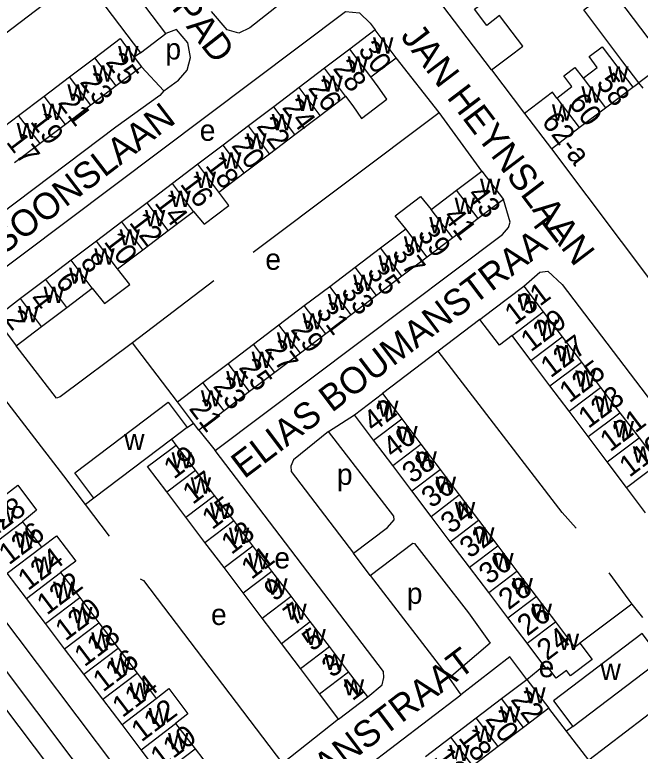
# Model space of a CAD drawing. Extents: x 159294 to 161936, y 384538 to 386517.
# Drawn here: x 160263.3 to 160381.8, y 385786.7 to 385926.1 of the extents above; entities that cross this region are included whole.
import ezdxf

# ---------------------------------------------------------------- set-up
doc = ezdxf.new("R2010")
doc.units = 0
for name, color, linetype in [('BLT_Basislijn', 7, 'Continuous'), ('BLT_Bebouwing', 7, 'Continuous'), ('BLT_Centroide', 7, 'Continuous'), ('BLT_Huisnummer', 7, 'Continuous'), ('BLT_Huisnummer_ tussenligend', 7, 'Continuous'), ('BLT_Huisnummer_reeks', 7, 'Continuous'), ('BLT_Onderverdeling_panden', 7, 'Continuous'), ('BLT_Straatnaam', 7, 'Continuous')]:
    doc.layers.add(name, color=color, linetype=linetype)

msp = doc.modelspace()

# ---------------------------------------------------------------- linework, layer by layer
at = {"layer": 'BLT_Basislijn'}
for p, q in [((160287.07, 385918.92), (160285.9, 385918.07)), ((160343.65, 385907.61), (160335.52, 385917.97)), ((160287.26, 385916.28), (160291.51, 385911.72)), ((160353.56, 385915.69), (160359.83, 385907.45)), ((160380.32, 385912.41), (160381.5, 385913.25)), ((160382.33, 385912.22), (160381.5, 385913.25)), ((160308.43, 385881.19), (160343.65, 385907.61)), ((160351.77, 385896.53), (160343.65, 385907.61)), ((160364.92, 385900.74), (160384.81, 385874.32)), ((160300.96, 385875.76), (160285.59, 385863.98)), ((160351.36, 385868.45), (160343.48, 385862.44)), ((160294.06, 385852.84), (160285.59, 385863.98)), ((160343.48, 385862.44), (160332.94, 385854.42)), ((160229.15, 385854.08), (160293.45, 385768.9)), ((160322.7, 385847.23), (160327.59, 385850.37)), ((160295.95, 385847.99), (160297.15, 385848.77)), ((160298.13, 385847.47), (160301.21, 385843.59)), ((160293.84, 385844.65), (160293, 385845.76)), ((160278.27, 385834.61), (160276.66, 385833.39)), ((160281.23, 385827.4), (160276.66, 385833.39)), ((160330.61, 385819.98), (160327.4, 385824.15)), ((160330.61, 385819.98), (160345.53, 385800.49)), ((160380.18, 385814.5), (160370.31, 385807.15)), ((160380.18, 385814.5), (160382.21, 385812)), ((160360.29, 385800.29), (160363.49, 385802.94)), ((160345.53, 385800.49), (160347.79, 385797.37)), ((160299.23, 385760.45), (160347.79, 385797.37)), ((160367.79, 385790.48), (160364.43, 385794.84)), ((160324.62, 385792.76), (160313.98, 385784.37)), ((160368.97, 385791.36), (160367.79, 385790.48)), ((160371.99, 385785.01), (160367.79, 385790.48))]:
    msp.add_line(p, q, dxfattribs=at)
for points in [[(160244.6, 385909.8), (160245.45, 385910.48), (160275.91, 385933.65)], [(160317.58, 385931.42), (160307.8, 385923.65), (160305.73, 385922.66), (160303.53, 385923.29), (160300.53, 385926.73)], [(160255.64, 385873.98), (160325.93, 385926.72), (160328.55, 385926.47), (160330.57, 385924.56), (160331.53, 385923.24)], [(160291.51, 385911.72), (160294.27, 385913.71), (160295.93, 385915.62), (160296.55, 385918.05), (160296.07, 385920.78), (160293.89, 385923.3), (160291.87, 385922.56)], [(160291.51, 385911.72), (160290.74, 385910.84), (160282.41, 385904.86), (160223.04, 385860.1)], [(160301.21, 385843.59), (160355.68, 385884.51), (160356.79, 385885.87), (160357.11, 385886.86), (160355.83, 385891.16)], [(160359.68, 385874.75), (160362.74, 385877.37), (160364.23, 385877.6), (160366.98, 385875.02), (160422.53, 385802.11), (160422.8, 385801.73)], [(160276.66, 385833.39), (160272.54, 385838.8), (160258.37, 385857.22), (160249.49, 385869.34)], [(160285.59, 385863.98), (160271.84, 385853.75), (160271.14, 385853.54), (160263.53, 385863.45)], [(160369.62, 385828.93), (160366.95, 385831.91), (160343.48, 385862.44)], [(160225.02, 385850.52), (160225.37, 385849.57), (160241.33, 385828.81), (160286.88, 385768.29), (160289.17, 385765.72)], [(160322.7, 385847.23), (160316.07, 385841.88), (160315.59, 385840.67), (160315.62, 385839.64), (160327.4, 385824.15)], [(160327.4, 385824.15), (160333.9, 385829.05), (160335.16, 385830.52), (160335.08, 385831.19), (160322.7, 385847.23)], [(160223.2, 385845.97), (160227.53, 385839.64), (160280.91, 385769.02), (160284.73, 385764.71)], [(160330.13, 385796.95), (160332.85, 385799.28), (160333.18, 385800.64), (160333.09, 385801.79), (160301.21, 385843.59)], [(160330.61, 385819.98), (160338.66, 385826.07), (160338.98, 385826.02), (160349.21, 385812.89), (160353.3, 385807.17), (160345.53, 385800.49)], [(160375.79, 385820.47), (160379.57, 385815.28), (160380.18, 385814.5)], [(160287.02, 385819.29), (160287.68, 385819.02), (160313.98, 385784.37)], [(160360.29, 385800.29), (160357.02, 385804.57), (160347.79, 385797.37)], [(160394.3, 385785.41), (160390.66, 385789.99), (160385.91, 385795.59), (160371.99, 385785.01)]]:
    msp.add_lwpolyline(points, dxfattribs=at)
at = {"layer": 'BLT_Bebouwing'}
for p, q in [((160291.87, 385922.56), (160270.16, 385951.24)), ((160275.91, 385933.65), (160287.07, 385918.92)), ((160353.56, 385915.69), (160341.59, 385931.48)), ((160397.18, 385925.14), (160381.5, 385913.25)), ((160331.53, 385923.24), (160326.73, 385919.62)), ((160335.52, 385917.97), (160331.53, 385923.24)), ((160287.07, 385918.92), (160291.87, 385922.56)), ((160326.73, 385919.62), (160321.93, 385915.98)), ((160273.61, 385914.35), (160278.41, 385917.99)), ((160285.9, 385918.07), (160287.26, 385916.28)), ((160330.73, 385914.34), (160335.52, 385917.97)), ((160287.26, 385916.28), (160282.46, 385912.64)), ((160321.93, 385915.98), (160317.13, 385912.35)), ((160268.8, 385910.7), (160273.61, 385914.35)), ((160282.46, 385912.64), (160277.66, 385909)), ((160317.13, 385912.35), (160312.33, 385908.71)), ((160375.16, 385908.5), (160380.32, 385912.41)), ((160263.99, 385907.06), (160268.8, 385910.7)), ((160321.13, 385907.07), (160325.93, 385910.7)), ((160277.66, 385909), (160272.85, 385905.36)), ((160312.33, 385908.71), (160307.53, 385905.08)), ((160370.21, 385904.75), (160375.16, 385908.5)), ((160259.19, 385903.42), (160263.99, 385907.06)), ((160316.33, 385903.43), (160321.13, 385907.07)), ((160359.83, 385907.45), (160364.92, 385900.74)), ((160272.85, 385905.36), (160268.05, 385901.72)), ((160307.53, 385905.08), (160302.73, 385901.44)), ((160364.92, 385900.74), (160370.21, 385904.75)), ((160311.53, 385899.8), (160316.33, 385903.43)), ((160268.05, 385901.72), (160263.24, 385898.07)), ((160302.73, 385901.44), (160297.93, 385897.81)), ((160306.73, 385896.17), (160311.53, 385899.8)), ((160297.93, 385897.81), (160293.13, 385894.17)), ((160346.96, 385892.9), (160351.77, 385896.53)), ((160351.77, 385896.53), (160355.83, 385891.16)), ((160301.93, 385892.53), (160306.73, 385896.17)), ((160293.13, 385894.17), (160288.33, 385890.54)), ((160342.15, 385889.25), (160346.96, 385892.9)), ((160355.83, 385891.16), (160351.03, 385887.53)), ((160288.33, 385890.54), (160283.53, 385886.91)), ((160292.33, 385885.26), (160297.13, 385888.9)), ((160283.53, 385886.91), (160278.73, 385883.27)), ((160351.03, 385887.53), (160346.22, 385883.88)), ((160332.53, 385881.97), (160337.34, 385885.61)), ((160287.53, 385881.63), (160292.33, 385885.26)), ((160278.73, 385883.27), (160273.93, 385879.64)), ((160346.22, 385883.88), (160341.41, 385880.24)), ((160282.73, 385877.99), (160287.53, 385881.63)), ((160327.73, 385878.33), (160332.53, 385881.97)), ((160341.41, 385880.24), (160336.6, 385876.6)), ((160273.93, 385879.64), (160269.13, 385876)), ((160322.92, 385874.69), (160327.73, 385878.33)), ((160269.13, 385876), (160264.33, 385872.37)), ((160336.6, 385876.6), (160331.79, 385872.96)), ((160273.13, 385870.72), (160277.93, 385874.36)), ((160318.11, 385871.05), (160322.92, 385874.69)), ((160353.78, 385870.28), (160359.68, 385874.75)), ((160359.68, 385874.75), (160363.39, 385869.87)), ((160331.79, 385872.96), (160326.98, 385869.32)), ((160264.33, 385872.37), (160259.53, 385868.73)), ((160268.33, 385867.09), (160273.13, 385870.72)), ((160313.3, 385867.41), (160318.11, 385871.05)), ((160351.36, 385868.45), (160353.78, 385870.28)), ((160259.53, 385868.73), (160263.53, 385863.45)), ((160326.98, 385869.32), (160322.17, 385865.68)), ((160363.39, 385869.87), (160366.97, 385865.15)), ((160308.49, 385863.77), (160313.3, 385867.41)), ((160263.53, 385863.45), (160268.33, 385867.09)), ((160322.17, 385865.68), (160317.37, 385862.04)), ((160361.02, 385860.67), (160357.47, 385865.38)), ((160366.97, 385865.15), (160370.61, 385860.36)), ((160303.68, 385860.12), (160308.49, 385863.77)), ((160317.37, 385862.04), (160312.56, 385858.4)), ((160364.64, 385855.86), (160361.02, 385860.67)), ((160370.61, 385860.36), (160374.25, 385855.57)), ((160298.87, 385856.48), (160303.68, 385860.12)), ((160312.56, 385858.4), (160307.75, 385854.76)), ((160294.06, 385852.84), (160298.87, 385856.48)), ((160307.75, 385854.76), (160302.94, 385851.11)), ((160368.26, 385851.06), (160364.64, 385855.86)), ((160374.25, 385855.57), (160377.89, 385850.78)), ((160327.59, 385850.37), (160332.94, 385854.42)), ((160332.94, 385854.42), (160336.57, 385849.61)), ((160297.15, 385848.77), (160294.06, 385852.84)), ((160302.94, 385851.11), (160298.13, 385847.47)), ((160371.88, 385846.25), (160368.26, 385851.06)), ((160377.89, 385850.78), (160381.53, 385845.99)), ((160331.22, 385845.56), (160327.59, 385850.37)), ((160336.57, 385849.61), (160340.21, 385844.81)), ((160295.95, 385847.99), (160293, 385845.76)), ((160298.13, 385847.47), (160297.15, 385848.77)), ((160293, 385845.76), (160278.27, 385834.61)), ((160334.86, 385840.76), (160331.22, 385845.56)), ((160375.5, 385841.45), (160371.88, 385846.25)), ((160381.53, 385845.99), (160385.17, 385841.2)), ((160297.47, 385839.88), (160293.84, 385844.65)), ((160340.21, 385844.81), (160343.85, 385840.01)), ((160338.5, 385835.96), (160334.86, 385840.76)), ((160379.12, 385836.64), (160375.5, 385841.45)), ((160301.1, 385835.11), (160297.47, 385839.88)), ((160343.85, 385840.01), (160347.48, 385835.21)), ((160382.74, 385831.84), (160379.12, 385836.64)), ((160295.67, 385831), (160292.05, 385835.78)), ((160342.13, 385831.15), (160338.5, 385835.96)), ((160347.48, 385835.21), (160351.12, 385830.4)), ((160304.73, 385830.34), (160301.1, 385835.11)), ((160299.29, 385826.22), (160295.67, 385831)), ((160345.77, 385826.35), (160342.13, 385831.15)), ((160264.71, 385830.12), (160268.33, 385825.34)), ((160308.36, 385825.57), (160304.73, 385830.34)), ((160351.12, 385830.4), (160354.76, 385825.6)), ((160302.9, 385821.44), (160299.29, 385826.22)), ((160311.99, 385820.8), (160308.36, 385825.57)), ((160349.41, 385821.55), (160345.77, 385826.35)), ((160354.76, 385825.6), (160358.39, 385820.8)), ((160306.52, 385816.66), (160302.9, 385821.44)), ((160353.04, 385816.74), (160349.41, 385821.55)), ((160265.46, 385815.62), (160261.83, 385820.4)), ((160271.95, 385820.55), (160275.57, 385815.77)), ((160315.62, 385816.03), (160311.99, 385820.8)), ((160358.39, 385820.8), (160362.03, 385815.99)), ((160275.57, 385815.77), (160279.19, 385810.99)), ((160310.14, 385811.88), (160306.52, 385816.66)), ((160319.25, 385811.26), (160315.62, 385816.03)), ((160356.68, 385811.94), (160353.04, 385816.74)), ((160362.03, 385815.99), (160365.67, 385811.19)), ((160269.08, 385810.84), (160265.46, 385815.62)), ((160313.76, 385807.1), (160310.14, 385811.88)), ((160360.32, 385807.14), (160356.68, 385811.94)), ((160272.71, 385806.07), (160269.08, 385810.84)), ((160279.19, 385810.99), (160282.82, 385806.21)), ((160322.88, 385806.49), (160319.25, 385811.26)), ((160276.33, 385801.29), (160272.71, 385806.07)), ((160282.82, 385806.21), (160286.43, 385801.43)), ((160317.38, 385802.32), (160313.76, 385807.1)), ((160326.51, 385801.72), (160322.88, 385806.49)), ((160363.49, 385802.94), (160360.32, 385807.14)), ((160321, 385797.54), (160317.38, 385802.32)), ((160330.13, 385796.95), (160326.51, 385801.72)), ((160279.96, 385796.51), (160276.33, 385801.29)), ((160286.43, 385801.43), (160290.06, 385796.64)), ((160355.5, 385796.65), (160360.29, 385800.29)), ((160360.29, 385800.29), (160364.43, 385794.84)), ((160283.58, 385791.73), (160279.96, 385796.51)), ((160324.62, 385792.76), (160330.13, 385796.95)), ((160350.69, 385793), (160355.5, 385796.65)), ((160364.43, 385794.84), (160359.63, 385791.2)), ((160345.89, 385789.36), (160350.69, 385793)), ((160287.21, 385786.95), (160283.58, 385791.73)), ((160293.73, 385791.9), (160297.41, 385787.16)), ((160359.63, 385791.2), (160354.83, 385787.56)), ((160341.09, 385785.71), (160345.89, 385789.36)), ((160290.84, 385782.18), (160287.21, 385786.95)), ((160297.41, 385787.16), (160301.08, 385782.42)), ((160354.83, 385787.56), (160350.03, 385783.91))]:
    msp.add_line(p, q, dxfattribs=at)
for points in [[(160381.5, 385913.25), (160378.48, 385917.23), (160371.04, 385927.04), (160372.24, 385927.95), (160376.22, 385930.97)], [(160376.22, 385930.97), (160383.19, 385921.78), (160393.69, 385929.75)], [(160355.12, 385925.96), (160352.66, 385924.09), (160350.33, 385927.17), (160352.2, 385928.59)], [(160353.56, 385915.69), (160357.85, 385918.94), (160359.49, 385920.19), (160357.49, 385922.84), (160355.12, 385925.96)], [(160278.41, 385917.99), (160283.21, 385921.62), (160284.24, 385920.27), (160285.9, 385918.07)], [(160370.92, 385914.1), (160373.61, 385916.15), (160372.06, 385918.2), (160374.52, 385920.07), (160377.3, 385916.4), (160380.32, 385912.41)], [(160365.96, 385910.35), (160368.82, 385912.52), (160367.27, 385914.57), (160369.36, 385916.15), (160370.92, 385914.1)], [(160325.93, 385910.7), (160327.32, 385908.87), (160328.95, 385906.5), (160333.73, 385910.12), (160332.12, 385912.5), (160330.73, 385914.34)], [(160365.96, 385910.35), (160365.12, 385911.46), (160363.81, 385910.47), (160359.83, 385907.45)], [(160297.13, 385888.9), (160299.16, 385886.46), (160303.83, 385889.99), (160301.93, 385892.53)], [(160337.34, 385885.61), (160335.35, 385888.08), (160340.14, 385891.7), (160342.15, 385889.25)], [(160277.93, 385874.36), (160280.25, 385871.45), (160285.03, 385875.07), (160282.73, 385877.99)], [(160357.47, 385865.38), (160355.06, 385863.55), (160351.36, 385868.45)], [(160278.27, 385834.61), (160274.67, 385839.36), (160292.35, 385852.75), (160295.95, 385847.99)], [(160292.05, 385835.78), (160288.43, 385840.56), (160289.85, 385841.64), (160293.84, 385844.65)], [(160261.09, 385834.9), (160263.82, 385837.03), (160267.4, 385832.34), (160264.71, 385830.12)], [(160268.33, 385825.34), (160271.19, 385827.45), (160274.8, 385822.69), (160271.95, 385820.55)], [(160365.67, 385811.19), (160369.3, 385806.39), (160370.31, 385807.15)], [(160385.77, 385804.12), (160382.11, 385808.95), (160365.3, 385796.19)], [(160370.31, 385807.15), (160372.66, 385804.05), (160368.57, 385800.96), (160367.79, 385801.98), (160365.83, 385800.5), (160364.26, 385802.57)], [(160368.97, 385791.36), (160385.77, 385804.12)], [(160364.26, 385802.57), (160363.95, 385802.34), (160363.49, 385802.94)], [(160290.06, 385796.64), (160292.44, 385798.55), (160296.05, 385793.79), (160293.73, 385791.9)], [(160324.62, 385792.76), (160321.6, 385796.75), (160321, 385797.54)], [(160365.3, 385796.19), (160368.97, 385791.36)]]:
    msp.add_lwpolyline(points, dxfattribs=at)
at = {"layer": 'BLT_Onderverdeling_panden'}
for p, q in [((160330.73, 385914.34), (160326.73, 385919.62)), ((160282.46, 385912.64), (160278.41, 385917.99)), ((160325.93, 385910.7), (160321.93, 385915.98)), ((160277.66, 385909), (160273.61, 385914.35)), ((160370.92, 385914.1), (160375.16, 385908.5)), ((160321.13, 385907.07), (160317.13, 385912.35)), ((160272.85, 385905.36), (160268.8, 385910.7)), ((160365.96, 385910.35), (160370.21, 385904.75)), ((160316.33, 385903.43), (160312.33, 385908.71)), ((160268.05, 385901.72), (160263.99, 385907.06)), ((160311.53, 385899.8), (160307.53, 385905.08)), ((160306.73, 385896.17), (160302.73, 385901.44)), ((160301.93, 385892.53), (160297.93, 385897.81)), ((160297.13, 385888.9), (160293.13, 385894.17)), ((160351.03, 385887.53), (160346.96, 385892.9)), ((160292.33, 385885.26), (160288.33, 385890.54)), ((160346.22, 385883.88), (160342.15, 385889.25)), ((160287.53, 385881.63), (160283.53, 385886.91)), ((160341.41, 385880.24), (160337.34, 385885.61)), ((160282.73, 385877.99), (160278.73, 385883.27)), ((160336.6, 385876.6), (160332.53, 385881.97)), ((160277.93, 385874.36), (160273.93, 385879.64)), ((160331.79, 385872.96), (160327.73, 385878.33)), ((160273.13, 385870.72), (160269.13, 385876)), ((160326.98, 385869.32), (160322.92, 385874.69)), ((160268.33, 385867.09), (160264.33, 385872.37)), ((160322.17, 385865.68), (160318.11, 385871.05)), ((160357.47, 385865.38), (160363.39, 385869.87)), ((160317.37, 385862.04), (160313.3, 385867.41)), ((160361.02, 385860.67), (160366.97, 385865.15)), ((160312.56, 385858.4), (160308.49, 385863.77)), ((160364.64, 385855.86), (160370.61, 385860.36)), ((160307.75, 385854.76), (160303.68, 385860.12)), ((160302.94, 385851.11), (160298.87, 385856.48)), ((160368.26, 385851.06), (160374.25, 385855.57)), ((160371.88, 385846.25), (160377.89, 385850.78)), ((160331.22, 385845.56), (160336.57, 385849.61)), ((160375.5, 385841.45), (160381.53, 385845.99)), ((160334.86, 385840.76), (160340.21, 385844.81)), ((160379.12, 385836.64), (160385.17, 385841.2)), ((160292.05, 385835.78), (160297.47, 385839.88)), ((160338.5, 385835.96), (160343.85, 385840.01)), ((160342.13, 385831.15), (160347.48, 385835.21)), ((160295.67, 385831), (160301.1, 385835.11)), ((160258.2, 385825.18), (160264.71, 385830.12)), ((160299.29, 385826.22), (160304.73, 385830.34)), ((160345.77, 385826.35), (160351.12, 385830.4)), ((160302.9, 385821.44), (160308.36, 385825.57)), ((160349.41, 385821.55), (160354.76, 385825.6)), ((160261.83, 385820.4), (160268.33, 385825.34)), ((160265.46, 385815.62), (160271.95, 385820.55)), ((160306.52, 385816.66), (160311.99, 385820.8)), ((160353.04, 385816.74), (160358.39, 385820.8)), ((160269.08, 385810.84), (160275.57, 385815.77)), ((160310.14, 385811.88), (160315.62, 385816.03)), ((160356.68, 385811.94), (160362.03, 385815.99)), ((160272.71, 385806.07), (160279.19, 385810.99)), ((160313.76, 385807.1), (160319.25, 385811.26)), ((160360.32, 385807.14), (160365.67, 385811.19)), ((160276.33, 385801.29), (160282.82, 385806.21)), ((160317.38, 385802.32), (160322.88, 385806.49)), ((160321, 385797.54), (160326.51, 385801.72)), ((160279.96, 385796.51), (160286.43, 385801.43)), ((160283.58, 385791.73), (160290.06, 385796.64)), ((160359.63, 385791.2), (160355.5, 385796.65)), ((160354.83, 385787.56), (160350.69, 385793)), ((160287.21, 385786.95), (160293.73, 385791.9)), ((160350.03, 385783.91), (160345.89, 385789.36)), ((160290.84, 385782.18), (160297.41, 385787.16))]:
    msp.add_line(p, q, dxfattribs=at)

# ---------------------------------------------------------------- texts
at = {"layer": 'BLT_Centroide'}
for s, p in [('w', (160331.12, 385918.78)), ('p', (160291.8, 385917.66)), ('w', (160282.84, 385917.14)), ('w', (160326.33, 385915.16)), ('w', (160278.03, 385913.48)), ('w', (160375.67, 385913.3)), ('w', (160321.53, 385911.53)), ('w', (160273.23, 385909.86)), ('w', (160370.61, 385909.47)), ('w', (160316.73, 385907.89)), ('w', (160268.42, 385906.2)), ('w', (160365.02, 385906.09)), ('w', (160311.94, 385904.25)), ('w', (160263.61, 385902.58)), ('e', (160298.3, 385902.26)), ('w', (160307.12, 385900.62)), ('w', (160302.33, 385896.98)), ('w', (160297.53, 385893.34)), ('w', (160351.39, 385892.03)), ('w', (160292.73, 385889.72)), ('w', (160346.59, 385888.39)), ('w', (160287.92, 385886.09)), ('w', (160341.78, 385884.75)), ('w', (160283.12, 385882.44)), ('w', (160336.97, 385881.11)), ('w', (160278.33, 385878.81)), ('e', (160310.72, 385877.84)), ('w', (160332.16, 385877.47)), ('w', (160273.53, 385875.19)), ('w', (160327.36, 385873.83)), ('w', (160268.73, 385871.55)), ('w', (160322.55, 385870.19)), ('w', (160358.55, 385870.12)), ('w', (160263.92, 385867.91)), ('w', (160317.73, 385866.55)), ('w', (160362.2, 385865.31)), ('w', (160312.92, 385862.91)), ('w', (160365.82, 385860.5)), ('w', (160308.12, 385859.27)), ('w', (160303.31, 385855.62)), ('w', (160369.45, 385855.72)), ('w', (160298.5, 385851.97)), ('w', (160373.09, 385850.91)), ('w', (160332.08, 385850)), ('w', (160376.71, 385846.12)), ('w', (160335.71, 385845.19)), ('w', (160283.98, 385843.69)), ('w', (160380.34, 385841.31)), ('w', (160292.95, 385840.22)), ('w', (160339.35, 385840.38)), ('p', (160324.29, 385837.11)), ('w', (160296.58, 385835.44)), ('w', (160342.99, 385835.59)), ('w', (160346.62, 385830.78)), ('w', (160259.65, 385830.03)), ('w', (160300.2, 385830.66)), ('w', (160263.27, 385825.25)), ('w', (160303.82, 385825.91)), ('w', (160350.26, 385825.97)), ('w', (160307.45, 385821.12)), ('e', (160312.43, 385821.29)), ('w', (160353.9, 385821.16)), ('w', (160266.9, 385820.47)), ('w', (160270.52, 385815.69)), ('w', (160311.07, 385816.34)), ('w', (160357.54, 385816.38)), ('p', (160337.53, 385814.58)), ('w', (160314.7, 385811.56)), ('w', (160361.17, 385811.56)), ('w', (160274.13, 385810.91)), ('e', (160300.44, 385810.58)), ('w', (160277.76, 385806.12)), ('w', (160318.33, 385806.78)), ('w', (160366.3, 385805.84)), ('w', (160321.95, 385802.03)), ('w', (160281.38, 385801.34)), ('e', (160362.5, 385800.69)), ('w', (160374.21, 385800.16)), ('w', (160325.58, 385797.25)), ('w', (160285.01, 385796.56)), ('w', (160359.97, 385795.73)), ('w', (160288.63, 385791.81)), ('w', (160355.16, 385792.11)), ('w', (160350.36, 385788.45)), ('w', (160292.29, 385787.03)), ('w', (160345.56, 385784.8))]:
    msp.add_text(s, height=4, dxfattribs=at).set_placement(p)
at = {"layer": 'BLT_Huisnummer'}
for s, rotation, p in [('30', 307.1333, (160328.16, 385919.37)), ('25', 307.1584, (160280.34, 385917.14)), ('58', 307.1715, (160373.3, 385913.18)), ('26', 307.1281, (160318.7, 385912.19)), ('21', 307.1568, (160271.3, 385909.45)), ('22', 307.1297, (160308.94, 385905)), ('17', 307.1619, (160261.51, 385902)), ('18', 307.1314, (160299.23, 385897.55)), ('43', 307.1335, (160348.84, 385892.01)), ('14', 307.1262, (160289.6, 385890.46)), ('10', 307.1279, (160280.02, 385883.13)), ('37', 307.1335, (160334.56, 385880.92)), ('6', 307.1295, (160270.82, 385875.58)), ('33', 307.1268, (160324.92, 385873.68)), ('131', 36.9795, (160357.98, 385867.23)), ('2', 307.1364, (160261.19, 385868.44)), ('29', 307.1319, (160315.39, 385866.48)), ('25', 307.1319, (160305.56, 385859.27)), ('125', 36.983, (160368.34, 385852.5)), ('21', 307.1319, (160296.13, 385851.53)), ('42', 37.1329, (160331.21, 385846.95)), ('121', 36.9822, (160376.04, 385843.24)), ('19', 37.1312, (160293.41, 385838.07)), ('36', 37.1312, (160342.22, 385832.57)), ('126', 37.1915, (160262.15, 385821.83)), ('13', 37.1313, (160304.3, 385823.8)), ('32', 37.1364, (160349.47, 385823.07)), ('122', 37.1934, (160269.36, 385812.34)), ('9', 37.1286, (160312.41, 385814.9)), ('28', 37.1296, (160356.83, 385813.31)), ('118', 37.1911, (160276.46, 385802.54)), ('5', 37.1308, (160319.61, 385805.45)), ('24', 37.1329, (160364.1, 385803.71)), ('114', 37.193, (160283.65, 385792.93)), ('1', 37.2469, (160327.22, 385796.09)), ('22', 307.2151, (160357.07, 385796.4)), ('110', 37.191, (160290.89, 385783.37)), ('18', 307.21, (160347.17, 385789.18))]:
    msp.add_text(s, height=4, rotation=rotation, dxfattribs=at).set_placement(p)
at = {"layer": 'BLT_Huisnummer_ tussenligend'}
for s, rotation, p in [('28', 307.1281, (160323.41, 385915.91)), ('23', 307.157, (160275.46, 385913.35)), ('60', 307.1715, (160368.04, 385909.42)), ('24', 307.1297, (160313.77, 385908.52)), ('19', 307.157, (160266.05, 385905.85)), ('20', 307.1314, (160304.18, 385901.3)), ('16', 307.1262, (160294.45, 385894.04)), ('12', 307.1279, (160284.8, 385886.77)), ('41', 307.1335, (160344.25, 385887.86)), ('39', 307.1335, (160339.41, 385884.57)), ('8', 307.1295, (160275.53, 385879.23)), ('35', 307.1268, (160329.84, 385877.4)), ('4', 307.1364, (160265.81, 385872.1)), ('31', 307.1319, (160320.16, 385869.91)), ('129', 36.983, (160361.02, 385862.16)), ('27', 307.1319, (160310.47, 385862.79)), ('127', 36.983, (160364.78, 385857.25)), ('23', 307.1319, (160300.7, 385855.76)), ('123', 36.9822, (160371.92, 385847.66)), ('40', 37.1312, (160334.9, 385842.01)), ('119', 36.986, (160379.69, 385838.42)), ('38', 37.1312, (160338.57, 385837.22)), ('17', 37.1313, (160296.98, 385833.28)), ('128', 37.1915, (160258.57, 385826.55)), ('15', 37.1313, (160300.65, 385828.51)), ('34', 37.1364, (160345.87, 385827.71)), ('124', 37.1934, (160265.77, 385816.97)), ('11', 37.1286, (160308.09, 385819.08)), ('30', 37.1296, (160353.1, 385818.1)), ('120', 37.1911, (160272.85, 385807.42)), ('7', 37.1308, (160316.08, 385810.23)), ('26', 37.1329, (160360.37, 385808.36)), ('116', 37.193, (160279.99, 385797.78)), ('3', 37.2469, (160323.35, 385800.46)), ('112', 37.191, (160287.25, 385788.31)), ('20', 307.21, (160352.26, 385792.73)), ('16', 307.2167, (160342.51, 385785.53))]:
    msp.add_text(s, height=4, rotation=rotation, dxfattribs=at).set_placement(p)
at = {"layer": 'BLT_Huisnummer_reeks'}
msp.add_text('62-a', height=4, rotation=307.1623, dxfattribs=at).set_placement((160362.94, 385905.84))
at = {"layer": 'BLT_Straatnaam'}
for s, rotation, p in [('VAN GAMERENPAD', 308.0779, (160262.38, 385966.28)), ('JAN HEYNSLAAN', 307.2329, (160336.2, 385922.01)), ('CLAES PERSOONSLAAN', 37.5039, (160231.27, 385857.65)), ('ELIAS BOUMANSTRAAT', 37.1201, (160306.72, 385838.14)), ('ELIAS BOUMANSTRAAT', 37.1201, (160289.71, 385756.47))]:
    msp.add_text(s, height=5, rotation=rotation, dxfattribs=at).set_placement(p)

doc.saveas('drawing.dxf')
